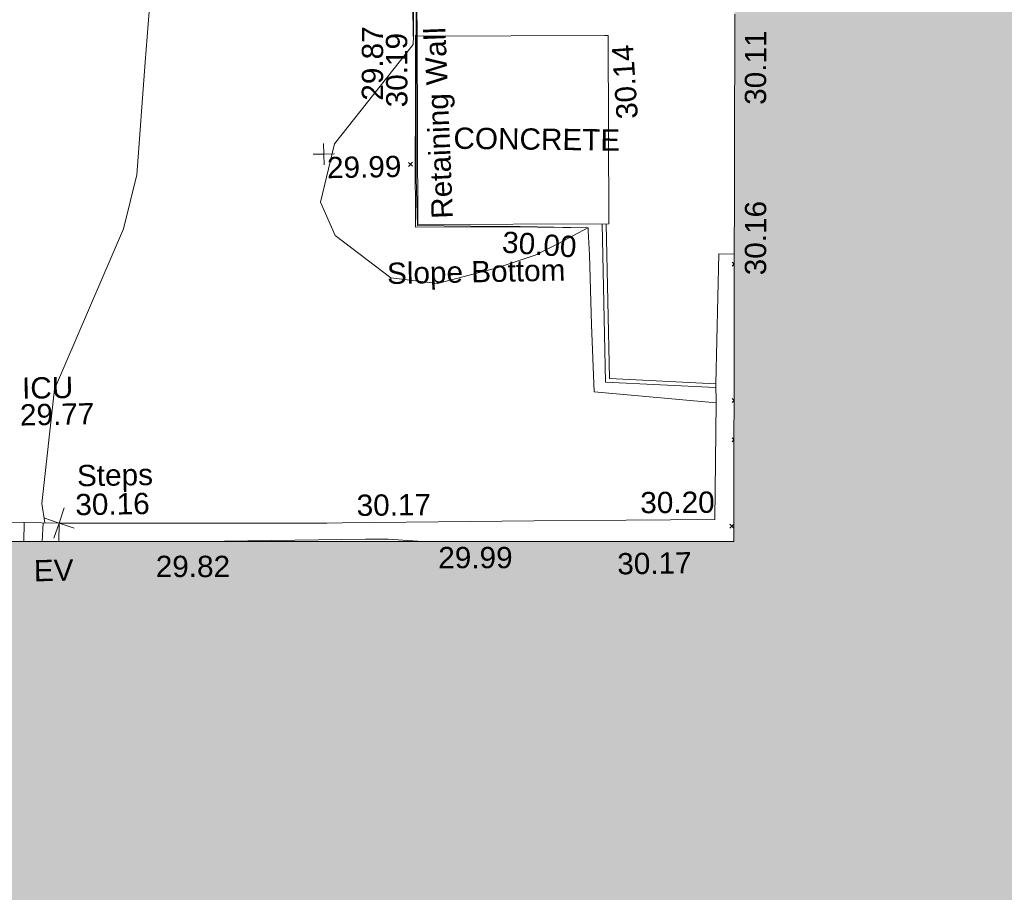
# Model space of a CAD drawing. Header units: millimetres. Extents: x -287732 to 520720, y -103372 to 287754.
# Tile 262 of 380: x 40846 to 58205, y 92390 to 107769. Entities that reach past the tile are written whole.
import ezdxf

# ---------------------------------------------------------------- set-up
doc = ezdxf.new("R2010")
doc.units = ezdxf.units.MM
doc.linetypes.add('IMPORT-UG_ELEC_STREET LIGHTING_QLB2 _2_', pattern=[2700, 1500, -300.0000000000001, 0, -250, 150, -300.0000000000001, 0, -200])
for name, color, linetype, lineweight, true_color in [('00_UAV_BUILDING_OUTLINE', 5, 'Continuous', 9, 0x0000ff), ('00_UAV_CONCRETE', 9, 'Continuous', 9, 0x808080), ('00_UAV_EAVE', 7, 'Continuous', 9, 0x666666), ('00_UAV_KERB_BOTTOM', 1, 'Continuous', 9, 0xff0000), ('00_UAV_KERB_TOP', 7, 'Continuous', 9, 0xa500a5), ('00_UAV_LEVEL_SPOT', 7, 'Continuous', 9, 0x666666), ('00_UAV_PARKING', 4, 'Continuous', 9, 0x00ffff), ('00_UAV_SERV_IC', 5, 'Continuous', 9, 0x0000ff), ('00_UAV_SLOPE_BOTTOM', 30, 'Continuous', 9, 0xff7f00), ('00_UAV_STEPS', 7, 'Continuous', 9, 0x666666), ('00_UAV_WALL_RETAINING', 7, 'Continuous', 9, 0x7c00a5), ('01_DTM_CONTOUR_MJR', 7, 'Continuous', 9, 0x7f3f00), ('12333-PUM-2D-U-0001-C01 - Rev2_REVIT IMPORT_dwg', 7, 'Continuous', 9, 0x767676), ('A_RHA_Line', 7, 'Continuous', 9, 0x00a600)]:
    doc.layers.add(name, color=color, linetype=linetype, lineweight=lineweight, true_color=true_color)
for name, color, linetype, lineweight in [('00_UAV_SURVEY_TEXT', 7, 'Continuous', 9), ('A_RHA_Detail', 7, 'Continuous', 9), ('GEN-TEXT', 7, 'Continuous', 9)]:
    doc.layers.add(name, color=color, linetype=linetype, lineweight=lineweight)
doc.styles.add('Swis721 Lt BT_2', font='swissl.ttf', dxfattribs={"height": 375})

# ---------------------------------------------------------------- blocks, each defined once
blk = doc.blocks.new('12333-PUM-2D-U-0001-C01 - Rev2_REVIT IMPORT_dwg_MSL_Node_Linework_1-2077247-Site Location Plan Proposed')
at = {"layer": '00_UAV_STEPS', "color": 254, "true_color": 0xcccccc, "flags": 128}
for points in [[(256.5421955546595, 704.8438894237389), (0, 0), (-704.8438894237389, 256.5421955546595)], [(704.8438894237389, -256.5421955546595), (0, 0), (-256.5421955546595, -704.8438894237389)]]:
    blk.add_lwpolyline(points, dxfattribs=at)
blk = doc.blocks.new('12333-PUM-2D-U-0001-C01 - Rev2_REVIT IMPORT_dwg_UAV-2077255-Site Location Plan Proposed')
at = {"layer": '00_UAV_LEVEL_SPOT', "color": 254, "true_color": 0xcccccc, "flags": 128}
for points in [[(500.0000000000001, 0), (0, 0), (0, 500.0000000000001)], [(0, -500.0000000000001), (0, 0), (-500.0000000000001, 0)]]:
    blk.add_lwpolyline(points, dxfattribs=at)
blk = doc.blocks.new('12333-PUM-2D-U-0001-C01 - Rev2_REVIT IMPORT_dwg_MGS62954_T2_Galway_ITM_3d_Rev1-2077680-Site Location Plan Proposed')
at = {"layer": '00_UAV_CONCRETE', "color": 254, "true_color": 0xcccccc}
blk.add_line((533944603.1449758, 725653598.743725), (533942867.332133, 725653687.8744873), dxfattribs=at)
at = {"layer": '00_UAV_CONCRETE', "color": 254, "true_color": 0xcccccc, "flags": 128}
blk.add_lwpolyline([(533945219.4254999, 725653581.3565001), (533949942.4254999, 725653497.3565001), (533950218.6404182, 725653495.5383), (533953588.4254999, 725653473.3565001), (533955218.3456562, 725653456.3512094), (533956777.2557546, 725653440.086781), (533956841.4255, 725655499.3565), (533956838.4254999, 725655834.3565001)], dxfattribs=at)
at = {"layer": '00_UAV_KERB_BOTTOM', "color": 254, "true_color": 0xcccccc, "flags": 128}
for points in [[(533951680.7634917, 725662051.8715906), (533951695.4255, 725664275.3565001)], [(533956838.4254999, 725655834.3565001), (533954965.4255, 725655958.3565), (533954955.6454138, 725658686.0225385)]]:
    blk.add_lwpolyline(points, dxfattribs=at)
at = {"layer": '00_UAV_KERB_TOP', "color": 254, "true_color": 0xcccccc, "flags": 128}
for points in [[(533951610.7650135, 725662052.3331716), (533951625.4326923, 725664276.6780185)], [(533956833.8013461, 725655764.5094013), (533954895.660025, 725655892.8220141), (533954885.6415368, 725658686.9783647)]]:
    blk.add_lwpolyline(points, dxfattribs=at)
at = {"layer": '00_UAV_PARKING', "color": 254, "true_color": 0xcccccc, "flags": 128}
blk.add_lwpolyline([(533956838.4254999, 725655834.3565001), (533956932.4254999, 725658121.3564999), (533957205.1687036, 725658108.6830502)], dxfattribs=at)
at = {"layer": '00_UAV_SLOPE_BOTTOM', "color": 254, "true_color": 0xcccccc, "flags": 128}
blk.add_lwpolyline([(533956841.4255, 725655499.3565), (533954694.4255, 725655729.3565), (533954664.4254999, 725656909.3565003), (533954650.9324161, 725658145.5578868), (533954636.6167307, 725658566.5502042), (533954634.8397254, 725658618.8079605), (533953299.6819925, 725658659.2044126), (533951596.2278184, 725658683.5478364), (533951612.4303899, 725659982.2417836), (533951624.4270838, 725660588.5638406), (533951653.7414951, 725662070.1365539)], dxfattribs=at)
at = {"layer": '00_UAV_STEPS', "color": 254, "true_color": 0xcccccc}
blk.add_line((533944942.19476, 725653589.178057), (533944917.5428099, 725653260.9707644), dxfattribs=at)
at = {"layer": '00_UAV_STEPS', "color": 254, "true_color": 0xcccccc, "flags": 128}
blk.add_lwpolyline([(533944593.7768258, 725653266.69486), (533944603.1449759, 725653598.743725), (533945219.4255, 725653581.3565003), (533945210.240406, 725653255.7959497)], dxfattribs=at)
at = {"layer": '00_UAV_WALL_RETAINING', "color": 254, "true_color": 0xcccccc, "flags": 128}
blk.add_lwpolyline([(533955004.4254999, 725658685.3565), (533951635.4255, 725658731.3565001), (533951657.6752866, 725660360.9115214), (533951680.7634917, 725662051.8715906), (533954988.3659794, 725662006.7099063), (533955049.7634917, 725662005.8715905)], close=True, dxfattribs=at)
at = {"layer": '01_DTM_CONTOUR_MJR', "color": 254, "true_color": 0xcccccc, "flags": 128}
for points in [[(533944970.2220169, 725653588.3873194), (533944923.1125353, 725653930.5798792), (533945180.0000002, 725655940.0000002), (533946447.4371924, 725658743.6837238), (533946694.6073742, 725659691.4386644), (533946877.7714052, 725661677.9874601), (533946983.9760491, 725662797.3963608)], [(533951636.1644984, 725663598.8229424), (533951614.4562335, 725662052.2281168), (533951610, 725661906.9723758), (533950189.1712591, 725660176.592656), (533949928.2970927, 725659155.0136682), (533950175.4964052, 725658563.163743), (533951144.9837557, 725657801.0797331), (533951964.3562706, 725657687.8973842), (533953020.9327251, 725657941.481959), (533953691.5470715, 725658156.1710482), (533954106.7753439, 725658355.2182034), (533954630.0000001, 725658620), (533953437.2821302, 725658662.590229), (533953042.0701249, 725658670.876561), (533951626.8421053, 725658713.5526316), (533951620.5706725, 725659539.5553155), (533951642.7883427, 725660949.5981342), (533951662.1719794, 725662061.8853471), (533951690.0000002, 725663540.0000001)], [(533951533.6546657, 725653143.9996871), (533951540.0000001, 725653150.0000001), (533951014.1857479, 725653192.7422161), (533950615.2840855, 725653201.8226118), (533947713.0518396, 725653214.4899666), (533945210.2634472, 725653256.612634)]]:
    blk.add_lwpolyline(points, dxfattribs=at)
at = {"xscale": 0.375, "yscale": 0.375, "zscale": 0.375}
for name, p in [('12333-PUM-2D-U-0001-C01 - Rev2_REVIT IMPORT_dwg_UAV-2077255-Site Location Plan Proposed', (533950000.0000001, 725660000)), ('12333-PUM-2D-U-0001-C01 - Rev2_REVIT IMPORT_dwg_MSL_Node_Linework_1-2077247-Site Location Plan Proposed', (533945219.4254999, 725653581.3565001))]:
    blk.add_blockref(name, p, dxfattribs=at)
at = {"layer": '00_UAV_BUILDING_OUTLINE', "color": 251, "true_color": 0x666666, "char_height": 375, "width": 1495.902363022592, "attachment_point": 1, "line_spacing_factor": 1.005061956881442, "style": 'Swis721 Lt BT_2'}
for s, insert, rotation in [('30.11', (533957436.0556814, 725660739.3838418), 88.88217643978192), ('30.16', (533957383.7542366, 725657735.6698093), 88.88217643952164), ('29.99', (533951896.3608252, 725653043.7384197), 358.9871315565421), ('29.82', (533946913.574297, 725652974.558796), 358.98713155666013), ('30.17', (533955046.9622815, 725652878.0352763), 359.863981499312)]:
    blk.add_mtext(s, dxfattribs=dict(at, insert=insert, rotation=rotation))
at = {"layer": '00_UAV_CONCRETE', "color": 251, "true_color": 0x666666, "char_height": 375, "width": 1495.902363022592, "attachment_point": 1, "line_spacing_factor": 1.005061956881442, "style": 'Swis721 Lt BT_2'}
for s, insert, rotation in [('30.17', (533950471.8948084, 725653989.1115756), 359.62285275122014), ('30.20', (533955473.4986017, 725653948.9457068), 359.40224308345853)]:
    blk.add_mtext(s, dxfattribs=dict(at, insert=insert, rotation=rotation))
at = {"layer": '00_UAV_EAVE', "insert": (533944760.6254606, 725652936.1380489), "char_height": 375, "width": 736.078940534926, "attachment_point": 1, "line_spacing_factor": 1.005061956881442, "style": 'Swis721 Lt BT_2'}
blk.add_mtext('EV', dxfattribs=at)
at = {"layer": '00_UAV_LEVEL_SPOT', "insert": (533950051.8765643, 725659949.1441547), "char_height": 375, "width": 1495.902363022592, "attachment_point": 1, "line_spacing_factor": 1.005061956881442, "style": 'Swis721 Lt BT_2'}
blk.add_mtext('29.99', dxfattribs=at)
at = {"layer": '00_UAV_SERV_IC', "color": 251, "true_color": 0x666666, "char_height": 375, "attachment_point": 1, "line_spacing_factor": 1.005061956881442, "style": 'Swis721 Lt BT_2'}
for s, insert, width in [('ICU', (533944608.0786505, 725656155.664419), 1021.012723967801), ('29.77', (533944563.2505, 725655685.2854182), 1495.902363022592)]:
    blk.add_mtext(s, dxfattribs=dict(at, insert=insert, width=width))
at = {"layer": '00_UAV_SLOPE_BOTTOM', "color": 251, "true_color": 0x666666, "char_height": 375, "attachment_point": 1, "line_spacing_factor": 1.005061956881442, "style": 'Swis721 Lt BT_2'}
for s, insert, width, rotation in [('29.87', (533950684.4493712, 725660930.7186415), 1495.902363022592, 88.86649307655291), ('30.00', (533953134.5648314, 725658585.3936608), 1495.902363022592, 355.1241480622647), ('Slope Bottom', (533951076.4179612, 725658066.3560178), 3685.143599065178, 0.11904529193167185)]:
    blk.add_mtext(s, dxfattribs=dict(at, insert=insert, width=width, rotation=rotation))
at = {"layer": '00_UAV_STEPS', "char_height": 375, "attachment_point": 1, "line_spacing_factor": 1.005061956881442, "style": 'Swis721 Lt BT_2'}
for s, insert, width in [('Steps', (533945549.6655141, 725654597.2132494), 1552.889119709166), ('30.16', (533945512.1460931, 725654087.091742), 1495.902363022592)]:
    blk.add_mtext(s, dxfattribs=dict(at, insert=insert, width=width))
at = {"layer": '00_UAV_SURVEY_TEXT', "color": 251, "true_color": 0x666666, "insert": (533952296.1382045, 725660429.7541144), "char_height": 375, "width": 3286.236302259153, "attachment_point": 1, "rotation": 358.3278235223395, "line_spacing_factor": 1.005061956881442, "style": 'Swis721 Lt BT_2'}
blk.add_mtext('CONCRETE', dxfattribs=at)
at = {"layer": '00_UAV_WALL_RETAINING', "color": 251, "true_color": 0x666666, "char_height": 375, "attachment_point": 1, "line_spacing_factor": 1.005061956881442, "style": 'Swis721 Lt BT_2'}
for s, insert, width, rotation in [('Retaining Wall', (533951881.3609167, 725658820.1804898), 3832.359387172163, 91.2774242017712), ('30.19', (533951113.4315564, 725660804.9411035), 1495.902363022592, 89.21773758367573), ('30.14', (533955174.5299488, 725660516.1201034), 1495.902363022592, 92.96186411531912)]:
    blk.add_mtext(s, dxfattribs=dict(at, insert=insert, width=width, rotation=rotation))
blk = doc.blocks.new('12333-PUM-2D-U-0001-C01 - Rev2_REVIT IMPORT_dwg-1620468-Site Location Plan Proposed')
at = {"layer": 'GEN-TEXT', "color": 253, "true_color": 0xaaaaaa}
for p, q in [((310408.9948137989, 43904.2884822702), (310479.7054919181, 43974.99916038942)), ((310479.7054919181, 43904.2884822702), (310408.9948137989, 43974.99916038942)), ((316122.0905180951, 42078.6243733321), (316082.5296824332, 42118.18520899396)), ((316082.5296824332, 42047.47453087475), (316122.2579008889, 42087.20274933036)), ((316075.290133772, 39680.10248901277), (316041.7888119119, 39713.60381087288)), ((316041.7888119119, 39642.89313275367), (316075.2163421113, 39676.32066295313)), ((316061.8342016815, 38990.48534035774), (316029.5761930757, 39022.74334896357)), ((316029.5761930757, 38952.03267084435), (316061.7109249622, 38984.1674027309)), ((316031.3893640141, 37430.18598671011), (315962.9715363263, 37498.60381439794)), ((315962.9715363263, 37427.89313627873), (316032.7052827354, 37497.62688268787))]:
    blk.add_line(p, q, dxfattribs=at)
blk.add_blockref('12333-PUM-2D-U-0001-C01 - Rev2_REVIT IMPORT_dwg_MGS62954_T2_Galway_ITM_3d_Rev1-2077680-Site Location Plan Proposed', (-533641079.6498471, -725615854.3561786))

msp = doc.modelspace()

# ---------------------------------------------------------------- hatches: boundary and pattern name
at = {"layer": 'A_RHA_Detail', "true_color": 0xc0c0c0}
h = msp.add_hatch(color=9, dxfattribs=at)
h.paths.add_polyline_path([(-80880.60083809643, -68502.79057078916), (-80400.865924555, -68483.41509113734), (-80400.865924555, -62984.64684185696), (-24474.85765177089, -63009.32043784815), (-24456.14471271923, -50840.30023858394), (-36622.55041039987, -50831.65104353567), (-36622.55041039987, -44228.57792613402), (-50959.0526582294, -44218.38599194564), (-50959.0526582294, -42573.78171514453), (-54563.9325804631, -42571.21897729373), (-54565.69773352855, -45054.17447474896), (-92408.82109321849, -45027.27149621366), (-92411.78875845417, -49201.74309222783), (-100061.9988811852, -49201.74309222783), (-100052.2214449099, -64852.82557838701), (-86120.90825229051, -64852.82557838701), (-86092.1662649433, -62957.90041523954), (-84861.10047608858, -62957.90041523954), (-84854.79052929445, -68240.109737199), (-80870.60226892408, -68240.10973722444)])
h.paths.add_polyline_path([(-137238.9269902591, -68461.9384092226), (-132719.7426408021, -68433.0633692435), (-132847.0731201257, -62850.04282283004), (-130454.6837966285, -62916.63108078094), (-130498.2830220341, -61355.85393642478), (-117581.136331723, -61423.42893438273), (-117492.3908565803, -49183.91309190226), (-125136.5200282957, -49178.47881952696), (-125133.572703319, -45032.61887136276), (-163007.1824077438, -45005.6942194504), (-163007.1824076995, -44090.2963411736), (-163123.8521269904, -44090.21339942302), (-163122.6389897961, -42383.75184302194), (-166563.8543419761, -42383.75184298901), (-166565.034908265, -44044.39824208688), (-193158.4656786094, -44025.49275805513), (-193195.152889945, -62863.65652504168), (-137269.7106414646, -62916.63108078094), (-137254.3708868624, -65679.90523788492)])
h.paths.add_polyline_path([(120310.9497607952, -32334.28230164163), (120312.4652266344, -31610.73011961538), (133451.2244789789, -31638.24899384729), (133469.2230092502, -19717.98315780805), (121295.7536929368, -19692.48606430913), (121319.8434528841, -8190.941560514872), (112277.0825930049, -8172.001674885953), (112263.1770823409, -14811.1234547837), (78285.85310969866, -14739.95861438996), (78292.82277619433, -8167.077575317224), (75241.99098605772, -8160.673431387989), (69355.76844233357, -8152.931592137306), (69353.6659720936, -9156.74635762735), (68372.60878945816, -9154.691552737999), (68372.60878945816, -13705.52853215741), (69333.7233474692, -13707.54156770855), (69325.07112547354, -16249.53369228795), (66623.4489111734, -16249.53369228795), (66619.79243935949, -17995.29925530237), (65989.07757494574, -17995.2992552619), (65985.44262772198, -19730.78799483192), (57152.23993377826, -19712.28702421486), (57127.42535098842, -31559.89463417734), (70277.87165424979, -31587.43801817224), (70277.87165431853, -32271.7414715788), (78263.96947909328, -32285.12944888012), (78266.62661740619, -31019.79372153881), (112335.8856506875, -31091.15111860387), (112335.8856506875, -32317.57330553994), (119781.4233959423, -32333.17321913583)])
h.paths.add_polyline_path([(7503.717409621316, -1791.439263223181), (15482.43097392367, -674.0213231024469), (15484.0826588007, 148.1327206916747), (56188.28042539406, 205.5276654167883), (56155.84326007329, 14338.3166313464), (18016.62665935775, 14236.48149539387), (17967.9025208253, 34313.18372071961), (21727.10644863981, 34324.0692624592), (21708.90974962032, 40608.10218321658), (18009.66447159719, 40608.10218321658), (17995.54603706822, 45483.75063442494), (9770.084204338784, 45420.6329473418), (3966.213879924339, 45446.76585222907), (3984.771235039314, 14176.56786832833), (1023.062455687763, 14176.56786837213), (-276.5134647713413, 14190.52623461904), (-231.6790044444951, 5968.135265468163), (-226.4491536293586, 193.7444677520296), (553.0869992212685, 183.4716499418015), (7477.609307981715, 143.2867586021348), (7488.638446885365, -674.0213231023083)])
h.paths.add_polyline_path([(77755.59663317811, 53.47451145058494), (77729.51881611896, 1699.844979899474), (94464.47132486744, 1659.976083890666), (94606.37913471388, 17991.390236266), (88810.4190114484, 18015.03260816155), (88799.89418497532, 14436.74271609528), (69413.88950349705, 14457.8773889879), (69377.35724448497, 99.62816357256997), (75241.99098605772, 67.32134432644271)])
h.paths.add_polyline_path([(61252.12079701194, 46453.95617366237), (105774.7348988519, 46472.68783506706), (105768.2642198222, 61852.61234306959), (92285.13876309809, 61852.61234306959), (92308.59670399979, 65784.30757140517), (96107.4668000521, 65767.60445243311), (96059.68081117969, 75209.20847378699), (101084.8427276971, 75071.88872764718), (104988.0046543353, 74765.36560406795), (108403.6894220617, 74363.8408943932), (112009.2703903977, 73787.25420861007), (115645.3524815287, 73049.69667206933), (116890.8108051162, 72761.69136252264), (120208.9929833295, 71893.18353872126), (120865.241739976, 71703.68484519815), (124135.6329506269, 70669.67317906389), (127435.6253142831, 69480.50055823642), (127820.4368670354, 69394.93141813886), (128274.3081769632, 69331.69585753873), (128731.8791144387, 69306.66104516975), (129189.9401488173, 69320.00258290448), (129645.2782985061, 69371.62688826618), (130094.6997111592, 69461.17185603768), (130535.0520071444, 69588.00939074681), (130963.246434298, 69751.24981927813), (131376.2795165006, 69949.74812590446), (131771.2541232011, 70182.11198903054), (132162.5575600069, 70460.5404660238), (132496.0921583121, 70741.69081113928), (132820.871367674, 71064.98072578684), (133117.4593294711, 71414.31364272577), (133383.77568926, 71787.23923950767), (133616.5473239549, 72178.5372844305), (133817.1647262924, 72590.54524898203), (133982.6025969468, 73017.89547513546), (134111.7005086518, 73457.59040801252), (134203.5529320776, 73906.54590458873), (134257.5155883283, 74361.61286216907), (134272.5462649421, 74819.5993153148), (134250.5259875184, 75277.29281745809), (134189.6227572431, 75731.48297747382), (134090.9274700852, 76178.98397757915), (133955.1324028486, 76616.65691993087), (133783.1900598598, 77041.43184345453), (133576.3064937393, 77450.32925647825), (133335.932843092, 77840.48103920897), (133063.7551572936, 78209.15055532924), (132761.6825665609, 78553.75185442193), (132431.8338935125, 78871.8678050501), (132076.5227905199, 79161.26705197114), (131698.2415080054, 79419.91966861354), (131299.6434187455, 79646.01139197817), (131093.5942456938, 79746.34209763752), (132146.0467355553, 83110.22226145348), (122787.7632953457, 86282.54285518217), (121604.3555412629, 82800.3591886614), (117095.9864227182, 83870.84033785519), (116841.9598400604, 83526.35449572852), (116120.5435466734, 91221.93611972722), (110237.7341284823, 91274.27491021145), (110194.3680786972, 90435.39030214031), (104988.0046543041, 90486.49901390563), (104973.2761846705, 94309.82427956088), (103746.1314668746, 94309.8242795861), (103839.9937121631, 122852.1474271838), (96365.09202306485, 122931.9599470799), (96350.3400238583, 123952.4168585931), (104555.5505249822, 123902.1925226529), (104607.3234458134, 120248.5396156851), (125502.5015002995, 120134.1933400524), (125662.0200253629, 137657.3796882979), (114479.5865733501, 137699.2256881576), (114382.306264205, 129149.9458158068), (104644.159003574, 129187.9975073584), (104577.9931702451, 126217.3903144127), (101184.4926406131, 126159.1566967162), (101264.6166812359, 135959.2655565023), (89967.23178808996, 135988.8856164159), (89927.63362986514, 125823.6463181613), (93630.53562302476, 125840.7948842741), (93580.65688892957, 122931.9599470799), (88697.38835376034, 122904.7310126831), (88679.3898954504, 95739.09143775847), (86378.25848996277, 95739.09143775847), (86378.18187189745, 96178.1008337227), (83279.50743284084, 96200.92083327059), (83273.62493422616, 95735.74732133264), (70169.67509619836, 95733.22421950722), (70166.26842742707, 96272.07409347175), (66674.99731294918, 96257.14073655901), (66654.74538556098, 95755.71092136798), (65784.77231079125, 95755.71092136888), (65887.65094984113, 117470.630565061), (53473.3427162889, 117487.9046429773), (53434.44066309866, 98570.46349063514), (40649.41626916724, 98570.46349063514), (40610.16711559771, 94406.01479078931), (38853.82372868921, 94410.36303440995), (38848.65589191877, 89463.65332729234), (40612.46601912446, 89518.45976927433), (40665.38257362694, 86257.73741128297), (38372.19584460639, 86305.72309285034), (38369.79374539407, 76901.0507917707), (50937.9512507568, 76944.40198294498), (50922.88567286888, 74598.78180889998), (56484.9061132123, 74588.85093771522), (56484.9061132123, 75194.85181995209), (92465.4037153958, 75233.0258166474), (92645.92783662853, 71766.64845094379), (89810.55521366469, 69362.83965827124), (85313.16173974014, 69360.94750420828), (85313.16173974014, 66907.4050808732), (75210.14498263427, 66903.15451589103), (75210.14498263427, 63815.70944550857), (70819.40014309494, 63815.70999200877), (70819.21601505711, 64253.35708059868), (69456.83415683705, 64253.35708059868), (69455.7195737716, 66901.99623166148), (61303.32856759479, 66898.5668068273), (61304.56054988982, 63970.32021231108), (70500.41048208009, 63970.32021219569), (70500.4088543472, 61852.59006207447), (61245.6438848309, 61848.69637488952), (61252.03558504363, 46656.49344428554)])
h.paths.add_polyline_path([(-17153.16561239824, 48569.32684293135), (-17153.16561224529, 60770.38083685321), (-29362.88357759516, 60774.70428694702), (-29362.88357759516, 67399.20394580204), (-43507.24466814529, 67405.01911303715), (-43488.5313307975, 69093.07334175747), (-45766.41866231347, 69109.32868388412), (-45794.3462003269, 67405.01911303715), (-47272.11273194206, 67404.2124544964), (-47272.44887633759, 66454.91798908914), (-86004.56386332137, 66468.63299519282), (-86006.66970787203, 60521.58362721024), (-92662.87722510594, 60521.58362721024), (-92665.2138765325, 50184.35611932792), (-79752.0168396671, 50179.78309939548), (-79752.016597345, 48591.4932381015), (-17157.7163123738, 48569.32845417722)])
h.paths.add_polyline_path([(-201056.4185878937, 48628.75479108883), (-138377.9751621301, 48634.64535779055), (-138377.9751621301, 50133.28201003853), (-125467.710581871, 50134.49626164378), (-125468.6909603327, 60566.1903686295), (-132186.8595614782, 60565.86652591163), (-132187.4203588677, 66533.0197876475), (-170643.3098734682, 66805.61809689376), (-170643.3098732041, 67738.78475848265), (-200340.0100486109, 67488.93693764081), (-200348.7171487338, 60827.78025104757), (-201057.5650552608, 60827.71357558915), (-201056.6510294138, 51102.04313372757)])
h.paths.add_polyline_path([(-240051.5126725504, 54769.19491160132), (-239444.490259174, 54811.10754483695), (-239186.5396223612, 54841.92927608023), (-238764.8191577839, 54940.98166103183), (-238382.4735933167, 55122.46891388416), (-237990.3402229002, 55354.87497234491), (-237269.2031023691, 55936.21515020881), (-237032.4836384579, 56225.56611516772), (-236793.0039602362, 56569.31473944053), (-236554.5880578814, 57004.26389721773), (-236432.7219585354, 57267.46508908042), (-236300.081527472, 57753.26238983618), (-236250.7285154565, 58017.17885684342), (-236235.6490609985, 58516.21786804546), (-236233.2538429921, 58987.85640053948), (-236213.7029795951, 59823.48083769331), (-236363.8287855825, 59820.86038205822), (-236634.0279869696, 60698.06075827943), (-236391.9547756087, 61432.19726339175), (-236225.4740089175, 61435.10319600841), (-236201.6036569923, 62637.68779596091), (-232563.5271750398, 62639.28734435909), (-232563.5271750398, 63049.03842404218), (-232732.1945866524, 63049.15302218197), (-232860.1521277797, 63457.95890274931), (-232731.606808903, 63914.24862697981), (-232560.8209656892, 63914.24862697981), (-232515.1276847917, 70598.00033009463), (-240628.6947849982, 70598.85496273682), (-240629.7923196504, 72350.98321577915), (-246412.6011212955, 72347.36085933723), (-246412.6011212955, 70616.45923936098), (-254449.5805725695, 70618.60952619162), (-254454.637144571, 70754.06491720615), (-254469.7140363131, 73191.66276250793), (-263883.2532625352, 73267.83063688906), (-263902.4181505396, 68260.74348553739), (-263714.8217520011, 68259.82096572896), (-263552.9672900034, 67819.65434396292), (-263719.0883117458, 67392.2068408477), (-263913.6298699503, 67392.20684284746), (-263956.7001913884, 58633.76423459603), (-260181.1963171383, 58611.22607638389), (-260192.3146983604, 56354.25111579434), (-257184.684388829, 56339.46086021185), (-257213.4419957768, 57092.93866021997), (-257338.5163846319, 57093.27331223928), (-257471.0109294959, 57531.74572308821), (-257338.5163845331, 58062.22513696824), (-257203.4956297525, 58064.06881289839), (-257173.5751889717, 58598.54056692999), (-256478.2273617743, 58575.27357994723), (-256478.2273617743, 58788.51859473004), (-256013.0091299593, 58911.92701534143), (-255397.0786664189, 58780.99767617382), (-255397.0786664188, 58595.982422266), (-243809.885361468, 58585.92793201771), (-243805.3570672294, 58352.04527760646), (-243740.939469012, 57884.52572680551), (-243619.0830608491, 57421.84877545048), (-243424.3877545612, 56943.65915412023), (-243247.1437899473, 56608.24157713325), (-243003.0710579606, 56249.99021479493), (-242732.2093200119, 55932.75703082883), (-242371.7230178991, 55603.12658811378), (-242141.255125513, 55424.88676767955), (-241804.9643037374, 55216.88439822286), (-241529.4640827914, 55077.02869055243), (-241100.6275144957, 54917.18295003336), (-240836.2134980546, 54840.82833176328), (-240453.4486195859, 54788.60784130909), (-240218.9578693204, 54777.28227442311)])
h.paths.add_polyline_path([(40276.69022552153, 59895.36417752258), (40328.62676029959, 69196.9439153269), (36588.99968785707, 69217.8245910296), (36619.46637569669, 74674.25962428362), (32264.36460078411, 74687.02318924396), (32233.48293867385, 69156.26826306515), (11916.69390495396, 69269.70959686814), (11966.66200111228, 78218.75165974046), (29087.509017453, 78123.15526808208), (29143.44567205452, 88141.1370047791), (15719.348796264, 88216.09212953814), (15732.60379610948, 90589.9978889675), (4594.294101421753, 90652.19003489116), (4525.129359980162, 78265.12250449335), (10096.76365553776, 78234.01258731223), (10077.43887221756, 74773.03821910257), (4547.641142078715, 74803.91453678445), (4465.579974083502, 60107.1600234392), (19125.89094760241, 60025.30234268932), (19139.86249374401, 62527.53804644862), (31738.59196305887, 62457.19146404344), (31724.55430858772, 59943.11609815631), (38369.79364225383, 59906.01157293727)])
h.paths.add_polyline_path([(-246083.0241259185, 72334.29150213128), (-246083.0594797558, 72334.30275087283), (-246208.2905500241, 72334.29150213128)])
h.paths.add_polyline_path([(-114575.3004830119, 112178.0758695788), (-114575.3246435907, 112178.0758695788), (-114707.2752166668, 115801.5811617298)])
h.paths.add_polyline_path([(-154699.9178765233, 101760.4080976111), (-114382.050333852, 101776.0542914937), (-114382.050333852, 106926.9360164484), (-113755.641395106, 106927.1792101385), (-113757.5507412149, 111847.2721531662), (-114431.6837526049, 111847.2721531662), (-114431.8097758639, 112178.0758695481), (-114575.3004830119, 112178.0758695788), (-114578.9984943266, 121707.2390833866), (-123056.9849702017, 121707.2390833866), (-123068.8201032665, 156452.7036899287), (-119381.2340625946, 156454.1348067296), (-119381.2340625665, 160165.8597952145), (-115501.031452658, 160167.3662801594), (-115503.3750945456, 166206.5793118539), (-132411.7987151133, 166599.6604729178), (-132411.8243278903, 166665.6603411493), (-135275.0124468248, 166664.5490317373), (-135275.0124468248, 166628.1883101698), (-135911.3205076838, 166628.1944502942), (-135911.3479256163, 166352.1604668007), (-152521.1633846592, 166345.7146753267), (-152518.3680955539, 159142.6836790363), (-150699.3133726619, 159117.9265656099), (-150758.5477087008, 122560.691203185), (-151059.2005266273, 122560.691203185), (-151061.0981347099, 121302.4374932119), (-154138.3148337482, 121372.6012653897), (-154138.3148337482, 121865.1834517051), (-154704.3888425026, 121867.2611370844), (-154688.5451973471, 119352.3937021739), (-154745.5933227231, 119352.3715636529), (-154745.5763474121, 118722.1532660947), (-160794.1544526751, 118748.7442832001), (-160794.1544526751, 119410.5425977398), (-163852.1622693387, 119422.408321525), (-163855.0715294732, 118762.2003111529), (-167568.6765459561, 118778.5256058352), (-166634.6619849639, 124395.1277019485), (-166930.050559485, 124500.0918161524), (-167568.6765459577, 124707.6250903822), (-168028.2173235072, 124841.3808647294), (-168630.5006276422, 124991.3056740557), (-169238.2056069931, 125117.4693074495), (-169850.3952285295, 125219.6772876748), (-170466.1255403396, 125297.7720169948), (-171089.11025998, 125351.8553033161), (-171704.4065937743, 125381.1774255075), (-172325.0479971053, 125386.3595015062), (-172782.2248668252, 125374.5832362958), (-173401.7764235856, 125337.4554476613), (-174109.844898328, 125263.4341236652), (-174634.1213722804, 125190.4100126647), (-175245.0145766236, 125080.719099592), (-176047.1958093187, 124895.7675260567), (-176665.4852587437, 124724.7228134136), (-177045.3001228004, 124609.1129151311), (-177631.5127792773, 124405.2077276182), (-176665.4852586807, 118818.5158794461), (-177558.9402083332, 118822.4435768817), (-177662.2853368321, 125263.4341236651), (-176365.3912351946, 126542.9270807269), (-159462.2970490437, 126319.910391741), (-157057.7396790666, 128609.0850976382), (-157060.6673204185, 136153.1661957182), (-158638.8016610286, 137740.2441626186), (-159352.3735831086, 137740.2441626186), (-161634.4140634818, 140201.1078539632), (-168727.9404945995, 140256.8191146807), (-171035.0401161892, 137942.8847305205), (-174184.1459014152, 137942.8847305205), (-176460.1167434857, 140292.2858551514), (-177341.6856934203, 140292.2858551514), (-177341.7113613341, 140358.4281613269), (-183428.5803825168, 140356.0660244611), (-185921.6385985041, 137917.4639994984), (-185921.6385985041, 131757.3091155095), (-186906.8767412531, 131756.9267733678), (-187725.3914540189, 130809.9989183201), (-187724.058890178, 127376.1828148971), (-186481.0281350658, 126304.5577463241), (-186479.4846754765, 122327.2959175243), (-185176.2828158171, 121059.4673825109), (-180304.1129154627, 121059.4673824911), (-180304.1136492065, 118802.0484409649), (-193555.3706955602, 118802.0484409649), (-193555.368699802, 133117.8341649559), (-192593.6442938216, 133118.2073819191), (-192593.6442938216, 134200.8158367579), (-192224.6284783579, 134200.9592041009), (-192225.5653014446, 136615.0101267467), (-192595.0012460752, 136615.0101267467), (-192595.4357332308, 137734.4745165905), (-193589.2709668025, 137734.4746851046), (-193589.2685988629, 147474.570583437), (-193163.2062206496, 147492.8644732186), (-192765.7252967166, 147531.087133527), (-192359.9383250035, 147589.5931622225), (-192199.8207947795, 147616.5827294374), (-191882.7548926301, 147682.9245600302), (-191568.5380070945, 147761.6632019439), (-191257.654638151, 147852.677242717), (-190828.6072909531, 148002.2045655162), (-190647.7999969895, 148070.9514233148), (-190349.7690789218, 148197.8750094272), (-190056.9509284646, 148336.4013817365), (-189769.797051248, 148486.3169427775), (-189405.3590254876, 148698.0567944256), (-189132.906026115, 148873.2749095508), (-188867.542109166, 149059.0543929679), (-188609.6764469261, 149255.1087866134), (-188354.9814055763, 149465.3525772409), (-188079.6339208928, 149713.879248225), (-187884.9836199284, 149901.8220103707), (-187545.928247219, 150265.8040604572), (-187446.29984479, 150378.3960832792), (-187241.3270201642, 150629.2310214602), (-187046.3599558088, 150887.9197697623), (-186861.6992771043, 151154.0634500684), (-186546.1373636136, 151669.829875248), (-186524.4196769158, 151707.0632450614), (-163675.2898318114, 151669.829875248), (-163687.5843045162, 148134.07679455), (-157303.6541541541, 148136.492106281), (-157303.6541541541, 155759.91501608), (-157557.4317586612, 155765.0384228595), (-157555.9168973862, 166678.0466575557), (-187009.2021991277, 166699.7464767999), (-187013.0952111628, 162054.4009359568), (-188707.17754695, 162044.5925187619), (-188705.9961892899, 155021.5333641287), (-188737.9999316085, 154650.5326604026), (-188799.0133969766, 154283.1866125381), (-188857.2045401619, 154035.4341107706), (-188966.1106131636, 153679.3368924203), (-189102.6200311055, 153332.8820747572), (-189265.8911675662, 152998.2056672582), (-189454.9174011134, 152677.371060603), (-189645.2484685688, 152421.3220123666), (-189916.9563410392, 152104.2450531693), (-190212.7041973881, 151809.4634871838), (-190530.6686598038, 151538.7947471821), (-190868.8893671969, 151293.9075915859), (-191225.281078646, 151076.3118324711), (-191597.6465194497, 150887.3490191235), (-192092.8415776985, 150682.5621956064), (-192519.2468154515, 150561.8451365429), (-192903.8930791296, 150482.240889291), (-193187.215491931, 150440.8868273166), (-193594.1866364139, 150407.1257787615), (-193594.5952989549, 151459.9895227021), (-205369.2399268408, 151455.4201247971), (-205354.4523517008, 113350.0822379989), (-207187.1580384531, 113349.3710182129), (-207184.3024929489, 105991.0636522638), (-205312.8748221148, 105991.1901500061), (-205311.2362476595, 101769.6553082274), (-175488.6451201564, 101781.2285901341), (-175488.6451201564, 110889.6985621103), (-154703.4627663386, 110897.5679794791), (-154700.2792295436, 102691.5597281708)])
h.paths.add_polyline_path([(193735.9435693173, 113047.8274774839), (208865.0938716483, 114991.0266430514), (208976.1154123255, 114126.6471160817), (216447.8967332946, 115086.3281915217), (216038.7305308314, 118271.9702413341), (232648.5073383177, 120405.3421626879), (233425.993615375, 114352.0734369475), (240632.2017567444, 115277.6440988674), (239854.8412683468, 121329.9334727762), (256406.8682407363, 123455.8879629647), (257091.7572256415, 118089.1198988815), (264572.2871227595, 119040.8180953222), (261877.8350555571, 138524.7609215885), (259178.7147038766, 138221.6086035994), (259197.3483655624, 137439.0084132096), (254686.1480587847, 136897.0007612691), (255412.6810205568, 131314.8303176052), (240852.7447969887, 129522.4514056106), (239771.0426543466, 137918.8519126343), (240649.5822431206, 138010.1984551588), (240062.3063116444, 142776.6750342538), (239165.7694642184, 142685.0143484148), (237630.9646614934, 151018.3171732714), (266172.8791088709, 154560.7889781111), (271297.1876944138, 142612.4006970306), (276531.7397502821, 144861.098714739), (274941.5029779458, 148527.9037281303), (302074.5307653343, 160134.9084326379), (300215.9323773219, 164320.1841173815), (301528.1613272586, 164907.0997989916), (300405.1237791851, 167477.8916353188), (299016.6944531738, 166945.7181824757), (295626.7488506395, 174518.754428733), (294333.0289184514, 177537.1551681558), (287288.8475947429, 174518.754428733), (289427.6893504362, 169661.0163463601), (272956.7816584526, 162557.1203578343), (271943.2187787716, 164897.4305293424), (267016.3118217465, 162764.0369715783), (268502.3094164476, 159357.0430143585), (265200.4029574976, 157946.4096681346), (226856.416695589, 153146.7821792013), (227510.3041274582, 148852.0205334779), (228280.9873165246, 141179.0007483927), (227302.3544112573, 141050.281300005), (227895.3788235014, 136433.1758633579), (228748.5501749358, 136523.8855003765), (229602.3077302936, 128023.7667641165), (217691.2359889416, 126493.8999679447), (217642.3600127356, 126874.433267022), (215138.5007311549, 126552.8357430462), (215194.9980427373, 126112.965074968), (215015.6132226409, 126089.924757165), (214840.9672575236, 127449.66446064), (192258.7012018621, 124549.1816390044), (193486.3576426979, 114991.0266430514)])
h.paths.add_polyline_path([(-78076.24187439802, 117605.5188722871), (-78076.23951902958, 117610.0871211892), (-78070.318122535, 129485.7330792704), (-74723.15926543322, 129478.385255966), (-74723.15926543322, 125435.7860624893), (-48015.64546086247, 125380.0246061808), (-47996.55031653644, 135872.5822179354), (-61198.15919578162, 135901.5630078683), (-74714.72264144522, 135923.5088764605), (-74723.6287602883, 131865.2975510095), (-78070.318122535, 131872.642169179), (-78062.97909487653, 149549.7689430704), (-58292.26570492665, 149541.5607197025), (-58292.26570491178, 148946.2407608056), (-37707.70924046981, 148937.6946533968), (-37703.30827430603, 159740.0672041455), (-44148.26955755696, 159742.7429641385), (-44148.26955755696, 162961.3319174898), (-49829.95437583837, 162961.3319174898), (-49830.92144130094, 160632.0129326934), (-78494.09026625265, 160643.9130440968), (-78494.09026625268, 161615.1537738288), (-78739.225852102, 161615.2555472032), (-78691.7919454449, 168187.9195488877), (-90844.57645036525, 168126.8149079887), (-90962.52567694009, 152686.7636277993), (-89064.97866809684, 152685.9758215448), (-89079.54115380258, 117610.0871211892), (-78374.80218507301, 117605.6428258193)])
h.paths.add_polyline_path([(69254.82576126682, 129235.9722870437), (69259.97086178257, 136167.789247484), (86068.0992678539, 136131.0235193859), (86008.66431381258, 164703.3084147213), (58789.63167882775, 164723.511581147), (58789.63167882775, 170119.2062865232), (54460.1632489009, 170122.4198087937), (54457.21717773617, 166153.279245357), (47042.2151650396, 166158.7829869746), (47041.10931533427, 164668.9097040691), (39173.27935198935, 164674.7495545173), (39172.83712618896, 164078.9539098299), (17014.87910992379, 164095.4005254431), (17002.38841206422, 147267.1142245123), (12659.63471563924, 147267.1142245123), (12653.60087534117, 139137.9291796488), (17031.41608901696, 139134.6797717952), (17024.5879174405, 129935.3194463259), (39191.34773726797, 129918.8662983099), (39191.34773726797, 129258.2867272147), (69014.0340609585, 129236.1510132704)])
h.paths.add_polyline_path([(39265.62356917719, 139467.8223435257), (33050.91021530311, 139484.1586867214), (33087.56357182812, 153427.9220784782), (39277.60130889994, 153411.6505991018), (39277.60130890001, 152830.3127277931), (43058.29603858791, 152820.3745823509), (43024.83899408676, 140092.5601633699), (39267.2657899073, 140092.5601633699)])
h.paths.add_polyline_path([(1979.548949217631, 189123.2414339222), (18699.10403225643, 189180.0465563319), (18678.46874730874, 195253.6675675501), (24349.02704561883, 195272.9334348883), (24334.96888372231, 199550.7690688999), (28829.78348974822, 199566.0403168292), (28798.3577216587, 208815.6446464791), (24334.949615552, 208806.151404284), (24333.90624841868, 209113.2475694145), (16811.59093053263, 209087.6903002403), (16806.58456499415, 208843.5909093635), (6772.293057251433, 208809.4991440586), (6797.166076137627, 201488.5780549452), (-8471.058649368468, 201436.7038490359), (-8471.058649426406, 200429.0172028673), (-11856.09020770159, 200417.5164702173), (-11823.72827009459, 190892.3684138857), (-7614.729360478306, 190906.6685966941), (-7614.729360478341, 190170.8290169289), (-4608.619189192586, 190169.2993656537), (-4608.238782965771, 190916.8832264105), (1973.379031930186, 190939.2444180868), (1977.122761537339, 189837.3456693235)])
h.paths.add_polyline_path([(-20506.22133143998, 190640.0286460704), (-20122.28942212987, 206347.1214480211), (-41550.34215551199, 207015.2557957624), (-41462.26177903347, 210449.6195896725), (-31391.41053372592, 210152.0276719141), (-31078.64493155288, 223862.5743669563), (-44305.08575743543, 224230.7972280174), (-44490.79956591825, 211865.5542346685), (-47510.12209648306, 211942.9901385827), (-47722.57925071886, 203659.0205614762), (-47076.06680548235, 203635.3001465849), (-47175.4684425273, 199531.9403872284), (-46801.21126120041, 199520.4703269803), (-46873.68175963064, 195478.5899481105), (-44600.40472248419, 195425.2559779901), (-44685.88459507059, 192243.2795180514), (-38073.99929115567, 192135.6564362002), (-38104.39995468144, 191126.972250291), (-21537.79264466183, 190668.5723412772)])
h.paths.add_polyline_path([(16801.02360973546, 195961.500137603), (9656.615133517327, 196015.1086063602), (9643.838150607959, 199513.9922857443), (11631.77992468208, 199485.8321209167), (11631.7920940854, 203322.2460456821), (16806.58456511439, 203391.4855728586), (16801.0407710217, 195984.4293109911)])
h.paths.add_polyline_path([(122084.9264926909, 200536.2570557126), (122088.1805162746, 206386.1947929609), (125211.1061638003, 206386.1947929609), (125211.1162733, 206645.8932837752), (126202.7098976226, 206645.8932838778), (126203.0204769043, 207041.0477229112), (130401.4034741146, 206979.0758390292), (130444.2691124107, 209883.280297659), (126202.8383603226, 209945.8832030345), (126203.0204769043, 214624.1281189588), (127364.791950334, 214624.1281190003), (127365.2106673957, 225380.2058567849), (126159.8599207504, 225380.2527798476), (126207.4133336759, 241475.3410923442), (119482.5411291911, 241495.8747898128), (119479.2041949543, 246182.0096278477), (109943.9121324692, 246175.2196735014), (109953.2702601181, 233033.381429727), (115000.5285021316, 233033.3814296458), (114999.579292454, 208653.4991933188), (112026.3032630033, 208653.4991933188), (112024.3519988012, 200538.6761891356), (122024.6079402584, 200536.2715596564)])
h.paths.add_polyline_path([(30087.05071580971, 200986.75440713), (38030.67179071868, 201028.6865660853), (38030.67179071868, 202922.9731660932), (38109.89531492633, 202923.3913649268), (38067.25569096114, 208827.6066631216), (38013.35839378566, 208827.6672237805), (38012.38630971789, 209012.5383931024), (30044.90685988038, 208970.480297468), (30076.83023715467, 202922.9203834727)])
h.paths.add_polyline_path([(195986.2599417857, 205661.5722736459), (202896.8751332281, 206052.0074670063), (202676.8862551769, 209945.7611691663), (195766.2710618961, 209555.3259759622)])
h.paths.add_polyline_path([(-91652.40581580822, 206392.6172135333), (-79454.24421187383, 206432.5105635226), (-79629.29258199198, 238245.6998510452), (-68904.21147484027, 238215.095164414), (-68918.55832832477, 246312.9061543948), (-68918.56040493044, 246314.0782553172), (-68756.515268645, 246312.9061543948), (-68755.20581930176, 246638.9786699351), (-79620.07671794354, 246651.3624133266), (-79606.5628449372, 247343.5411849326), (-82154.50636787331, 247318.0695596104), (-82154.50636787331, 247488.1275895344), (-91640.64698348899, 247472.5371040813), (-91638.72040628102, 246846.4753752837), (-131470.3702759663, 246641.42150215), (-131470.3702759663, 250159.5419305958), (-142857.1087886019, 250176.7939677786), (-142864.0554935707, 246220.0701029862), (-165118.8027587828, 246272.3986783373), (-165040.0492656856, 253907.936045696), (-178677.4727934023, 253929.5079730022), (-178699.5521575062, 238176.7234097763), (-138599.3373496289, 238209.4781454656), (-138548.4479938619, 206627.5237025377), (-126646.6702863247, 206572.2299428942), (-126666.6805510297, 234825.8818836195), (-124962.7180531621, 234825.9534805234), (-124969.0241559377, 234688.4891474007), (-91595.61129713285, 234664.3133306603), (-91650.87307429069, 207155.5994723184)])
h.paths.add_polyline_path([(142123.7078574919, 209113.5383730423), (152768.4446292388, 209127.3137314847), (152745.2992288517, 227012.63380935), (142100.5623961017, 226998.8584508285), (142121.8067345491, 210582.5602643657)])
h.paths.add_polyline_path([(168998.8561129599, 209274.9592350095), (169026.8416078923, 226860.3446540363), (161686.6780314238, 226876.6646907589), (161647.6783165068, 209291.3037608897), (168846.6177107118, 209275.2977201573)])
h.paths.add_polyline_path([(49761.46820719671, 218476.5678095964), (49794.00484360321, 223316.1680811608), (41274.07755982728, 223363.4010619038), (41273.58999769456, 223290.8795634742), (32187.30576796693, 223351.9666549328), (32202.10532419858, 225553.2987454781), (20081.83724695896, 225634.7833114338), (20035.26675877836, 218707.7438801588), (31566.33951793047, 218630.2204881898), (31566.12891731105, 218598.8950898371), (49750.1971391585, 218476.6435849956)])
h.paths.add_polyline_path([(162361.9830851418, 234154.05208666), (162366.6425722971, 241589.9129272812), (135261.102696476, 241630.986197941), (135249.088870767, 234197.8735112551), (160249.0277027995, 234157.4671671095)])
h.paths.add_polyline_path([(176458.8604389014, 246709.5724700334), (176516.2484477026, 252173.1529804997), (168884.2833866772, 252253.3171281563), (168934.86529241, 257068.9279575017), (164355.0504715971, 257117.0331241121), (164296.1746742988, 251511.808811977), (164416.8965511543, 251510.5407811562), (164367.8024342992, 246836.573754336), (171460.1142273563, 246762.0779818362)])

# ---------------------------------------------------------------- linework, layer by layer
at = {"layer": 'A_RHA_Line', "color": 7}
for p, q in [((53453.56382839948, 107869.7503775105), (53443.28226018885, 102869.9895410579)), ((53443.28226020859, 102869.9895410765), (53434.44066312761, 98570.46349064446)), ((42740.88087104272, 98572.8652286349), (40649.44333216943, 98573.33495848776)), ((47737.74614134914, 98571.74294947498), (42740.88087107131, 98572.86522866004)), ((52734.61141141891, 98570.62066988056), (47737.74614134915, 98571.74294947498)), ((53434.44066312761, 98570.46349064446), (52734.61141142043, 98570.62066990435))]:
    msp.add_line(p, q, dxfattribs=at)

# ---------------------------------------------------------------- block references
at = {"layer": '12333-PUM-2D-U-0001-C01 - Rev2_REVIT IMPORT_dwg', "color": 254, "linetype": 'IMPORT-UG_ELEC_STREET LIGHTING_QLB2 _2_', "true_color": 0xffd4d4, "rotation": 0.9999999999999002}
msp.add_blockref('12333-PUM-2D-U-0001-C01 - Rev2_REVIT IMPORT_dwg-1620468-Site Location Plan Proposed', (-261895.0770586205, 55869.5817132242), dxfattribs=at)

doc.saveas('drawing.dxf')
